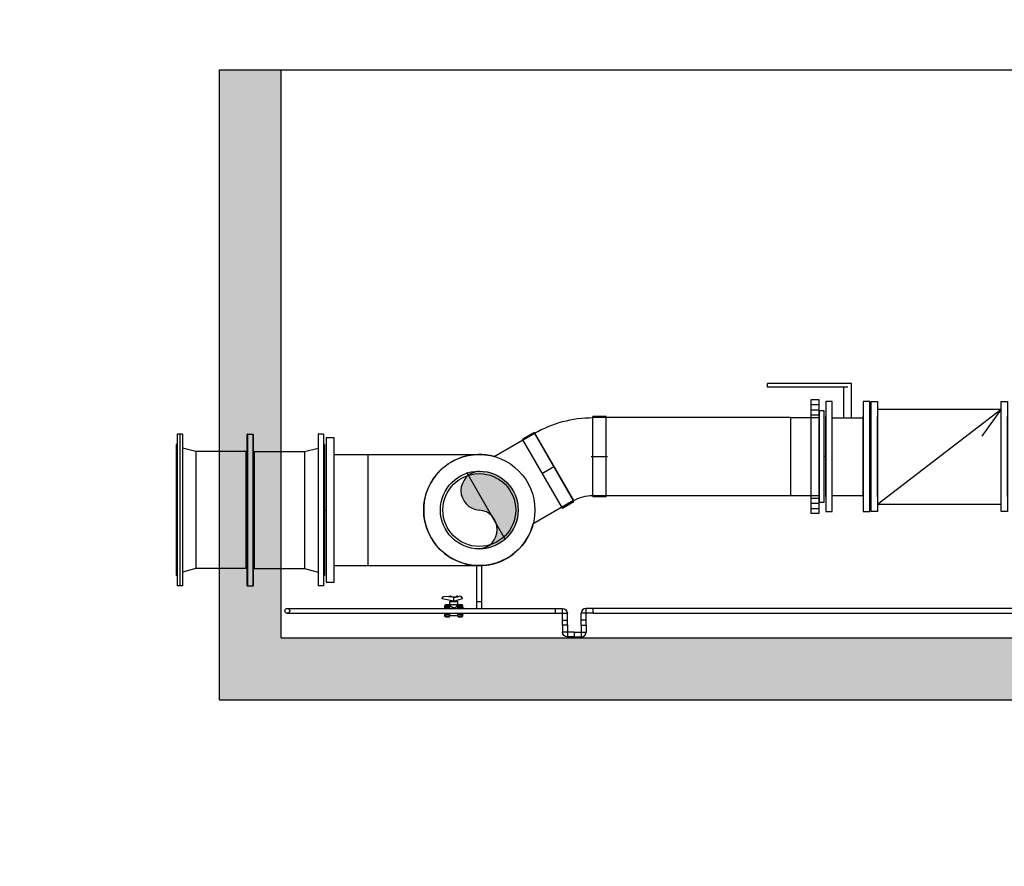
# Model space of a CAD drawing. Header units: metres. Extents: x -270273 to 328371, y -146885 to 591473.
# Tile 460 of 473: x 150401 to 154386, y 436248 to 439675. Entities that reach past the tile are written whole.
import ezdxf
from ezdxf import colors
from ezdxf.entities.mleader import LeaderData, LeaderLine
from ezdxf.math import Vec2, Vec3

# ---------------------------------------------------------------- set-up
doc = ezdxf.new("R2010")
doc.units = ezdxf.units.M
doc.layers.get('0').update_dxf_attribs({"color": 151})
for name, color, linetype in [('Iv-Hatch', 253, 'Continuous'), ('Iv-Lines 018', 1, 'Continuous'), ('Iv-status-nieuw', 170, 'Continuous'), ('Iv-Text 025', 3, 'Continuous'), ('Rahmen', 7, 'Continuous')]:
    doc.layers.add(name, color=color, linetype=linetype)
doc.styles.get("Standard").update_dxf_attribs({"font": 'iv-font.shx'})

# ---------------------------------------------------------------- blocks, each defined once
blk = doc.blocks.new('LF300')
for p, q in [((0, 222.5), (26, 222.5)), ((0, -222.5), (0, 222.5)), ((26, 222.5), (26, -222.5)), ((26, -162), (26, 162)), ((26, -222.5), (0, -222.5))]:
    blk.add_line(p, q)
blk = doc.blocks.new('Voorlaskraag DN300 SDR33')
for p, q in [((19015.4, -8757.2), (19015.4, -8641.2)), ((19330.4, -8757.2), (19330.4, -8641.2)), ((19015.4, -8757.2), (19330.4, -8757.2))]:
    blk.add_line(p, q)
blk.add_lwpolyline([(19357.9, -8621.2), (18987.9, -8621.2), (18987.9, -8641.2), (19357.9, -8641.2)], close=True)
blk = doc.blocks.new('_Dot')
at = {"color": 0, "linetype": 'ByBlock', "lineweight": -2}
blk.add_line((-0.5, 0), (-1, 0), dxfattribs=at)
at = {"color": 0, "linetype": 'ByBlock', "const_width": 0.5}
blk.add_lwpolyline([(-0.25, 0, 1), (0.25, 0, 1)], format="xyb", close=True, dxfattribs=at)
blk = doc.blocks.new('FFM DN450 L600')
for p, q in [((20907.9, -7916.7), (21522.9, -7916.7)), ((20907.9, -7916.7), (20907.9, -7938.2)), ((20950.4, -7912.7), (21480.4, -7912.7)), ((20950.4, -7912.7), (20950.4, -7916.7)), ((21480.4, -7912.7), (21480.4, -7916.7)), ((21522.9, -7916.7), (21522.9, -7938.2)), ((20907.9, -7938.2), (21522.9, -7938.2)), ((20979, -7992.7), (20964.4, -7938.2)), ((21451.8, -7992.7), (21466.4, -7938.2)), ((20979, -7992.7), (21451.8, -7992.7)), ((20979, -8196.5), (20979, -7992.7)), ((21451.8, -8196.5), (21451.8, -7992.7)), ((21522.9, -8201.5), (20907.9, -8201.5)), ((20907.9, -8224), (20907.9, -8201.5)), ((20908.9, -8200.5), (21521.9, -8200.5)), ((20979, -8196.5), (21451.8, -8196.5)), ((21522.9, -8224), (21522.9, -8201.5)), ((20907.9, -8224), (21522.9, -8224)), ((21521.9, -8225), (20908.9, -8225)), ((21451.8, -8229), (20979, -8229)), ((20979, -8229), (20979, -8432.7)), ((21451.8, -8229), (21451.8, -8432.7)), ((20979, -8432.7), (20964.4, -8487.2)), ((20979, -8432.7), (21451.8, -8432.7)), ((21451.8, -8432.7), (21466.4, -8487.2)), ((20907.9, -8487.2), (21522.9, -8487.2)), ((20907.9, -8487.2), (20907.9, -8508.7)), ((21522.9, -8487.2), (21522.9, -8508.7)), ((20907.9, -8508.7), (21522.9, -8508.7)), ((20950.4, -8508.7), (20950.4, -8512.7)), ((20950.4, -8512.7), (21480.4, -8512.7)), ((21480.4, -8508.7), (21480.4, -8512.7))]:
    blk.add_line(p, q)
for centre, radius, start, end in [((20908.9, -8201.5), 1, 90, 180), ((20975, -8196.5), 4, 270, 0), ((21455.8, -8196.5), 4, 180, 270), ((21521.9, -8201.5), 1, 0, 90), ((20908.9, -8224), 1, 180, 270), ((20975, -8229), 4, 0, 90), ((21455.8, -8229), 4, 90, 180), ((21521.9, -8224), 1, 270, 0)]:
    blk.add_arc(centre, radius, start, end)
blk = doc.blocks.new('Voorlaskraag DN450 SDR33')
for p, q in [((19091.8, -9721.6), (19091.8, -9584.6)), ((19541.8, -9584.6), (19091.8, -9584.6)), ((19541.8, -9721.6), (19541.8, -9584.6))]:
    blk.add_line(p, q)
blk.add_lwpolyline([(19609.3, -9754.6), (19609.3, -9721.6), (19024.3, -9721.6), (19024.3, -9754.6)], close=True)
blk = doc.blocks.new('Overschuifflens DN300')
at = {"layer": 'Iv-status-nieuw'}
for p, q in [((19256.3, -8566.2), (19256.3, -8532.2)), ((19278.3, -8566.2), (19278.3, -8532.2)), ((19298.3, -8566.2), (19298.3, -8532.2)), ((19636.3, -8566.2), (19636.3, -8532.2)), ((19656.3, -8566.2), (19656.3, -8532.2)), ((19678.3, -8566.2), (19678.3, -8532.2))]:
    blk.add_line(p, q, dxfattribs=at)
blk.add_lwpolyline([(19237.3, -8566.2), (19697.3, -8566.2), (19697.3, -8532.2), (19237.3, -8532.2)], close=True, dxfattribs=at)
blk = doc.blocks.new('PE Bocht 30 315')
for p, q in [((61562.4, -4775.5), (61609.1, -4748.5)), ((61562.4, -4775.5), (61723.9, -5055.3)), ((61609.1, -4748.5), (61770.6, -5028.3)), ((61431.6, -4796.1), (61485.6, -4796.1)), ((61431.6, -4796.1), (61431.6, -5119.1)), ((61485.6, -4796.1), (61485.6, -5119.1)), ((61637.5, -4918.6), (61693.9, -4886)), ((61488.3, -4957.6), (61428.9, -4957.6)), ((61770.6, -5028.3), (61723.9, -5055.3)), ((61485.6, -5119.1), (61431.6, -5119.1))]:
    blk.add_line(p, q)
for radius in [157.5, 472.5]:
    blk.add_arc((61485.6, -4642.6), radius, 270, 300)
blk = doc.blocks.new('Knie 90 PE100 d20')
for p, q in [((64142.9, -6144.9), (64170.8, -6144.9)), ((64142.9, -6164.9), (64142.9, -6144.9)), ((64142.9, -6164.9), (64170.8, -6164.9)), ((64170.8, -6164.9), (64170.8, -6144.9)), ((64170.9, -6165), (64190.9, -6165)), ((64170.9, -6192.9), (64170.9, -6165)), ((64190.9, -6192.9), (64190.9, -6165)), ((64170.9, -6192.9), (64190.9, -6192.9))]:
    blk.add_line(p, q)
for radius, start, end in [(20.1, 0, 90), (0.1, 359.9996, 90.0002)]:
    blk.add_arc((64170.8, -6165), radius, start, end)

msp = doc.modelspace()

# ---------------------------------------------------------------- hatches: boundary and pattern name
at = {"layer": 'Iv-Hatch'}
h = msp.add_hatch(color=256, dxfattribs=at)
h.dxf.hatch_style = 1
h.paths.add_polyline_path([(156609.3292, 437690.141), (156359.3292, 437690.141), (156359.3292, 437172.0801), (151459.3292, 437172.0801), (151459.3292, 437475.641), (151339.8292, 437475.641), (151339.8292, 437407.641), (151327.8292, 437407.641), (151327.8292, 437475.641), (151209.3292, 437475.641), (151209.3292, 436922.0801), (156609.3292, 436922.0801)])
h.paths.add_polyline_path([(156609.3292, 439472.0801), (156359.3292, 439472.0801), (156359.3292, 437690.141), (156609.3292, 437690.141)])
h.paths.add_polyline_path([(151459.3292, 439472.0801), (151209.3292, 439472.0801), (151209.3292, 437904.641), (151327.8292, 437904.641), (151327.8292, 437972.641), (151339.8292, 437972.641), (151339.8292, 437904.641), (151459.3292, 437904.641)])
h.paths.add_polyline_path([(151339.8292, 437972.641), (151327.8292, 437972.641), (151327.8292, 437690.141), (151339.8292, 437690.141)])
h.paths.add_polyline_path([(151459.3292, 437904.641), (151339.8292, 437904.641), (151339.8292, 437690.141), (151459.3292, 437690.141)])
h.paths.add_polyline_path([(151327.8292, 437904.641), (151209.3292, 437904.641), (151209.3292, 437690.141), (151327.8292, 437690.141)])
h.paths.add_polyline_path([(151327.8292, 437690.141), (151209.3292, 437690.141), (151209.3292, 437475.641), (151327.8292, 437475.641)], flags=17)
h.paths.add_polyline_path([(151339.8292, 437690.141), (151327.8292, 437690.141), (151327.8292, 437407.641), (151339.8292, 437407.641)], flags=17)
h.paths.add_polyline_path([(151459.3292, 437690.141), (151339.8292, 437690.141), (151339.8292, 437475.641), (151459.3292, 437475.641)], flags=17)
at = {"layer": 'Iv-status-nieuw', "true_color": 0x636466}
h = msp.add_hatch(color=251, dxfattribs=at)
h.dxf.hatch_style = 1
h.paths.add_polyline_path([(152261.3292, 437847.1188, 0.943909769), (152261.3292, 437690.0801)])
h.paths.add_polyline_path([(152261.3292, 437847.1188), (152261.3292, 437690.0801), (152418.3678, 437690.0801, 0.414213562)])
h.paths.add_polyline_path([(152418.3678, 437690.0801), (152261.3292, 437690.0801, -0.92743697), (152261.3292, 437533.0415, 0.414213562)])

# ---------------------------------------------------------------- linework, layer by layer
at = {"layer": 'Iv-Lines 018'}
for p, q in [((151209.3292, 436922.0801), (151209.3292, 439472.0801)), ((151209.3292, 439472.0801), (156609.3292, 439472.0801)), ((151459.3292, 437172.0801), (151459.3292, 439472.0801)), ((151459.3292, 437172.0801), (156359.3292, 437172.0801)), ((151209.3292, 436922.0801), (156609.3292, 436922.0801))]:
    msp.add_line(p, q, dxfattribs=at)
at = {"layer": 'Iv-status-nieuw'}
for p, q in [((153767.3292, 438202.4185), (153427.7806, 438202.4185)), ((153427.7806, 438187.4185), (153427.7806, 438202.4185)), ((153752.3292, 438187.4185), (153427.7806, 438187.4185)), ((153752.3292, 438187.4185), (153427.7806, 438187.4185)), ((153737.3292, 438063.9763), (153737.3292, 438187.4185)), ((153767.3292, 438063.9763), (153767.3292, 438202.4185)), ((153873.3292, 437714.1188), (154373.3292, 438099.1188)), ((153873.3292, 438099.1188), (154373.3292, 438099.1188)), ((154373.3292, 438099.1188), (154294.7168, 437988.7981)), ((153521.3292, 438064.2953), (152721.0949, 438064.2953)), ((152721.0949, 437749.2953), (152721.0949, 438064.2953)), ((153689.3292, 438063.9763), (153815.3292, 438063.9763)), ((151811.3292, 437915.0801), (152261.3292, 437915.0801)), ((153663.3292, 437906.7953), (153657.3292, 437906.7953)), ((153847.3292, 437906.9377), (153841.3292, 437906.9377)), ((152367.792, 437569.6811), (152210.292, 437842.4791)), ((152721.0949, 437749.2953), (153521.3292, 437749.2953)), ((153689.3292, 437748.9763), (153815.3292, 437748.9763)), ((153873.3292, 437714.1188), (154373.3292, 437714.1188)), ((151634.3292, 437690.0801), (151641.3292, 437690.0801)), ((152271.3292, 437688.6768), (152271.3292, 437690.0801)), ((151811.3292, 437465.0801), (152261.3292, 437465.0801)), ((152251.3292, 437292.0801), (152251.3292, 437465.0801)), ((152271.3292, 437292.0801), (152271.3292, 437465.3025)), ((152111.1292, 437332.9094), (152116.1008, 437340.2801)), ((152116.1008, 437340.2801), (152136.7637, 437341.5801)), ((152136.7637, 437340.2801), (152136.7637, 437341.5801)), ((152136.7637, 437340.2801), (152143.0168, 437340.2801)), ((152143.0168, 437339.2801), (152143.0168, 437340.2801)), ((152158.3292, 437336.5801), (152143.0168, 437339.2801)), ((152158.3292, 437337.5507), (152143.0321, 437340.248)), ((152143.0321, 437339.2774), (152143.0321, 437340.248)), ((152143.3292, 437342.7801), (152145.6292, 437342.7801)), ((152143.3292, 437340.1956), (152143.3292, 437342.7801)), ((152145.6292, 437339.7901), (152145.6292, 437342.7801)), ((152150.6806, 437338.8994), (152165.9778, 437338.8994)), ((152158.3292, 437337.5507), (152173.6264, 437340.248)), ((152158.3292, 437336.5801), (152173.6417, 437339.2801)), ((152171.0292, 437342.7801), (152173.3292, 437342.7801)), ((152171.0292, 437339.7901), (152171.0292, 437342.7801)), ((152173.3292, 437340.1956), (152173.3292, 437342.7801)), ((152173.6264, 437339.2774), (152173.6264, 437340.248)), ((152173.6417, 437340.2801), (152179.7371, 437340.2801)), ((152173.6417, 437339.2801), (152173.6417, 437340.2801)), ((152188.5406, 437340.2801), (152179.7371, 437341.5801)), ((152179.7371, 437340.2801), (152179.7371, 437341.5801)), ((152193.1292, 437333.2143), (152188.5406, 437340.2801)), ((152111.1292, 437331.0407), (152111.1292, 437332.9094)), ((152158.3292, 437321.1801), (152111.1292, 437331.0407)), ((152122.3292, 437302.0801), (152125.216, 437307.0801)), ((152122.3292, 437292.0801), (152122.3292, 437302.0801)), ((152124.783, 437305.1433), (152124.7896, 437305.3746)), ((152124.7896, 437304.9119), (152124.783, 437305.1433)), ((152124.7896, 437305.3746), (152124.8097, 437305.6062)), ((152124.8097, 437304.6803), (152124.7896, 437304.9119)), ((152124.8097, 437305.6062), (152124.8431, 437305.8385)), ((152124.8431, 437304.448), (152124.8097, 437304.6803)), ((152124.8431, 437305.8385), (152124.9042, 437305.9578)), ((152124.8431, 437305.8385), (152138.3578, 437305.8385)), ((152124.8431, 437304.448), (152124.9042, 437304.5161)), ((152124.9042, 437305.9578), (152124.9657, 437306.0776)), ((152124.9042, 437304.5161), (152124.9657, 437304.5846)), ((152124.9042, 437298.279), (152124.9657, 437298.4044)), ((152124.9657, 437306.0776), (152125.0277, 437306.1979)), ((152124.9657, 437304.5846), (152125.0277, 437304.6534)), ((152124.9657, 437298.4044), (152125.0277, 437298.5303)), ((152125.0277, 437306.1979), (152125.09, 437306.3189)), ((152125.0277, 437304.6534), (152125.09, 437304.7225)), ((152125.0277, 437298.5303), (152125.09, 437298.6569)), ((152125.09, 437306.3189), (152125.1528, 437306.4404)), ((152125.09, 437304.7225), (152125.1528, 437304.7919)), ((152125.09, 437298.6569), (152125.1528, 437298.784)), ((152125.1528, 437306.4404), (152125.216, 437306.5624)), ((152125.1528, 437304.7919), (152125.216, 437304.8617)), ((152125.1528, 437298.784), (152125.216, 437298.9118)), ((152125.216, 437307.0801), (152141.0292, 437307.0801)), ((152125.216, 437306.5624), (152125.216, 437307.0801)), ((152125.216, 437306.5624), (152138.3578, 437306.5624)), ((152125.216, 437304.8617), (152138.3578, 437304.8617)), ((152125.216, 437298.9118), (152125.216, 437304.8617)), ((152125.216, 437298.9118), (152138.3578, 437298.9118)), ((152138.3578, 437304.8617), (152138.3578, 437306.5624)), ((152138.3578, 437294.4592), (152138.3578, 437298.9118)), ((152141.0292, 437292.0801), (152141.0292, 437307.0801)), ((152141.0292, 437303.0801), (152141.8292, 437303.0801)), ((152141.6292, 437320.3801), (152175.0292, 437320.3801)), ((152141.6292, 437308.1801), (152141.6292, 437320.3801)), ((152141.6292, 437308.1801), (152175.0292, 437308.1801)), ((152141.8292, 437292.0801), (152141.8292, 437303.0801)), ((152141.8292, 437301.6801), (152144.1831, 437301.6801)), ((152144.1831, 437301.6801), (152145.3292, 437308.1801)), ((152144.1957, 437301.6697), (152144.1831, 437301.6801)), ((152144.2335, 437301.6384), (152144.1957, 437301.6697)), ((152144.2969, 437301.5861), (152144.2335, 437301.6384)), ((152144.386, 437301.5126), (152144.2969, 437301.5861)), ((152144.5012, 437301.4179), (152144.386, 437301.5126)), ((152144.6422, 437301.3023), (152144.5012, 437301.4179)), ((152144.8082, 437301.1666), (152144.6422, 437301.3023)), ((152144.9985, 437301.0117), (152144.8082, 437301.1666)), ((152145.2125, 437300.8384), (152144.9985, 437301.0117)), ((152145.4493, 437300.6477), (152145.2125, 437300.8384)), ((152145.3292, 437320.3801), (152145.3292, 437323.896)), ((152145.7078, 437300.4408), (152145.4493, 437300.6477)), ((152145.9867, 437300.2194), (152145.7078, 437300.4408)), ((152146.2844, 437299.9848), (152145.9867, 437300.2194)), ((152146.5996, 437299.7388), (152146.2844, 437299.9848)), ((152146.9307, 437299.4831), (152146.5996, 437299.7388)), ((152147.2758, 437299.2196), (152146.9307, 437299.4831)), ((152147.6329, 437298.9505), (152147.2758, 437299.2196)), ((152148.0001, 437298.6777), (152147.6329, 437298.9505)), ((152148.3782, 437298.4012), (152148.0001, 437298.6777)), ((152148.7745, 437298.1164), (152148.3782, 437298.4012)), ((152158.3292, 437321.1801), (152158.3292, 437337.5507)), ((152158.3292, 437321.1801), (152193.1292, 437331.4223)), ((152167.8839, 437298.1164), (152168.2803, 437298.4012)), ((152168.2803, 437298.4012), (152168.6584, 437298.6777)), ((152168.6584, 437298.6777), (152169.0255, 437298.9505)), ((152169.0255, 437298.9505), (152169.3826, 437299.2196)), ((152169.3826, 437299.2196), (152169.7277, 437299.4831)), ((152169.7277, 437299.4831), (152170.0588, 437299.7388)), ((152170.0588, 437299.7388), (152170.3741, 437299.9848)), ((152170.3741, 437299.9848), (152170.6718, 437300.2194)), ((152170.6718, 437300.2194), (152170.9506, 437300.4408)), ((152170.9506, 437300.4408), (152171.2091, 437300.6477)), ((152171.2091, 437300.6477), (152171.4459, 437300.8384)), ((152171.3292, 437320.3801), (152171.3292, 437325.0062)), ((152172.4753, 437301.6801), (152171.3292, 437308.1801)), ((152171.4459, 437300.8384), (152171.6599, 437301.0117)), ((152171.6599, 437301.0117), (152171.8503, 437301.1666)), ((152171.8503, 437301.1666), (152172.0163, 437301.3023)), ((152172.0163, 437301.3023), (152172.1572, 437301.4179)), ((152172.1572, 437301.4179), (152172.2724, 437301.5126)), ((152172.2724, 437301.5126), (152172.3615, 437301.5861)), ((152172.3615, 437301.5861), (152172.4249, 437301.6384)), ((152172.4249, 437301.6384), (152172.4628, 437301.6697)), ((152172.4628, 437301.6697), (152172.4753, 437301.6801)), ((152172.4753, 437301.6801), (152174.8292, 437301.6801)), ((152174.8292, 437303.0801), (152175.6292, 437303.0801)), ((152174.8292, 437292.0801), (152174.8292, 437303.0801)), ((152175.0292, 437308.1801), (152175.0292, 437320.3801)), ((152175.6292, 437307.0801), (152191.4425, 437307.0801)), ((152175.6292, 437292.0801), (152175.6292, 437307.0801)), ((152178.3006, 437306.5624), (152191.4425, 437306.5624)), ((152178.3006, 437304.8617), (152178.3006, 437306.5624)), ((152178.3006, 437305.8385), (152191.8153, 437305.8385)), ((152178.3006, 437304.8617), (152191.4425, 437304.8617)), ((152178.3006, 437298.9118), (152191.4425, 437298.9118)), ((152178.3006, 437294.4592), (152178.3006, 437298.9118)), ((152194.3292, 437302.0801), (152191.4425, 437307.0801)), ((152191.4425, 437306.5624), (152191.4425, 437307.0801)), ((152191.5057, 437306.4404), (152191.4425, 437306.5624)), ((152191.5057, 437304.7919), (152191.4425, 437304.8617)), ((152191.4425, 437298.9118), (152191.4425, 437304.8617)), ((152191.5057, 437298.784), (152191.4425, 437298.9118)), ((152191.5684, 437306.3189), (152191.5057, 437306.4404)), ((152191.5684, 437304.7225), (152191.5057, 437304.7919)), ((152191.5684, 437298.6569), (152191.5057, 437298.784)), ((152191.6308, 437306.1979), (152191.5684, 437306.3189)), ((152191.6308, 437304.6534), (152191.5684, 437304.7225)), ((152191.6308, 437298.5303), (152191.5684, 437298.6569)), ((152191.6927, 437306.0776), (152191.6308, 437306.1979)), ((152191.6927, 437304.5846), (152191.6308, 437304.6534)), ((152191.6927, 437298.4044), (152191.6308, 437298.5303)), ((152191.7542, 437305.9578), (152191.6927, 437306.0776)), ((152191.7542, 437304.5161), (152191.6927, 437304.5846)), ((152191.7542, 437298.279), (152191.6927, 437298.4044)), ((152191.8153, 437305.8385), (152191.7542, 437305.9578)), ((152191.8153, 437304.448), (152191.7542, 437304.5161)), ((152191.8488, 437305.6062), (152191.8153, 437305.8385)), ((152191.8153, 437304.448), (152191.8488, 437304.6803)), ((152191.8688, 437305.3746), (152191.8488, 437305.6062)), ((152191.8488, 437304.6803), (152191.8688, 437304.9119)), ((152191.8755, 437305.1433), (152191.8688, 437305.3746)), ((152191.8688, 437304.9119), (152191.8755, 437305.1433)), ((152193.1292, 437331.4223), (152193.1292, 437333.2143)), ((152194.3292, 437292.0801), (152194.3292, 437302.0801)), ((152251.3292, 437320.0801), (152271.3292, 437320.0801)), ((151484.3292, 437292.0801), (152569.7975, 437292.0801)), ((151484.3292, 437272.0801), (152569.7975, 437272.0801)), ((152118.3292, 437292.0801), (152122.3292, 437293.8301)), ((152122.3292, 437270.3301), (152118.3292, 437272.0801)), ((152122.3292, 437262.0801), (152122.3292, 437272.0801)), ((152125.216, 437257.0801), (152122.3292, 437262.0801)), ((152124.783, 437296.3339), (152124.7896, 437296.9395)), ((152124.7896, 437295.7283), (152124.783, 437296.3339)), ((152124.783, 437267.8263), (152124.7896, 437268.4319)), ((152124.7896, 437267.2207), (152124.783, 437267.8263)), ((152124.783, 437259.017), (152124.7896, 437259.2483)), ((152124.7896, 437258.7857), (152124.783, 437259.017)), ((152124.7896, 437296.9395), (152124.8097, 437297.546)), ((152124.8097, 437295.1218), (152124.7896, 437295.7283)), ((152124.7896, 437268.4319), (152124.8097, 437269.0384)), ((152124.8097, 437266.6143), (152124.7896, 437267.2207)), ((152124.7896, 437259.2483), (152124.8097, 437259.48)), ((152124.8097, 437258.554), (152124.7896, 437258.7857)), ((152124.8097, 437297.546), (152124.8431, 437298.1542)), ((152124.8431, 437294.5136), (152124.8097, 437295.1218)), ((152124.8097, 437269.0384), (152124.8431, 437269.6466)), ((152124.8431, 437266.006), (152124.8097, 437266.6143)), ((152124.8097, 437259.48), (152124.8431, 437259.7123)), ((152124.8431, 437258.3217), (152124.8097, 437258.554)), ((152124.8431, 437298.1542), (152124.9042, 437298.279)), ((152124.8431, 437298.1542), (152138.3578, 437298.1542)), ((152124.9042, 437294.5047), (152124.8431, 437294.5136)), ((152124.8431, 437294.5136), (152138.3578, 437294.5136)), ((152124.8431, 437269.6466), (152124.9042, 437269.6556)), ((152124.8431, 437269.6466), (152138.3578, 437269.6466)), ((152124.9042, 437265.8813), (152124.8431, 437266.006)), ((152124.8431, 437266.006), (152138.3578, 437266.006)), ((152124.9042, 437259.6441), (152124.8431, 437259.7123)), ((152124.9657, 437294.4957), (152124.9042, 437294.5047)), ((152124.9042, 437269.6556), (152124.9657, 437269.6646)), ((152124.9657, 437265.7559), (152124.9042, 437265.8813)), ((152124.9657, 437259.5757), (152124.9042, 437259.6441)), ((152125.0277, 437294.4866), (152124.9657, 437294.4957)), ((152124.9657, 437269.6646), (152125.0277, 437269.6737)), ((152125.0277, 437265.6299), (152124.9657, 437265.7559)), ((152125.0277, 437259.5069), (152124.9657, 437259.5757)), ((152125.09, 437294.4775), (152125.0277, 437294.4866)), ((152125.0277, 437269.6737), (152125.09, 437269.6828)), ((152125.09, 437265.5034), (152125.0277, 437265.6299)), ((152125.09, 437259.4378), (152125.0277, 437259.5069)), ((152125.1528, 437294.4684), (152125.09, 437294.4775)), ((152125.09, 437269.6828), (152125.1528, 437269.6919)), ((152125.1528, 437265.3762), (152125.09, 437265.5034)), ((152125.1528, 437259.3683), (152125.09, 437259.4378)), ((152125.216, 437294.4592), (152125.1528, 437294.4684)), ((152125.1528, 437269.6919), (152125.216, 437269.7011)), ((152125.216, 437265.2485), (152125.1528, 437265.3762)), ((152125.216, 437259.2986), (152125.1528, 437259.3683)), ((152125.216, 437294.4592), (152138.3578, 437294.4592)), ((152125.216, 437292.0801), (152125.216, 437294.4592)), ((152125.216, 437269.7011), (152125.216, 437272.0801)), ((152125.216, 437269.7011), (152138.3578, 437269.7011)), ((152125.216, 437265.2485), (152138.3578, 437265.2485)), ((152125.216, 437259.2986), (152125.216, 437265.2485)), ((152125.216, 437259.2986), (152138.3578, 437259.2986)), ((152138.3578, 437265.2485), (152138.3578, 437269.7011)), ((152138.3578, 437257.5978), (152138.3578, 437259.2986)), ((152141.0292, 437257.0801), (152141.0292, 437272.0801)), ((152141.0292, 437261.0801), (152141.8292, 437261.0801)), ((152141.8292, 437261.0801), (152141.8292, 437272.0801)), ((152141.8292, 437262.4801), (152146.3792, 437262.4801)), ((152146.3792, 437262.4801), (152174.8292, 437262.4801)), ((152149.1888, 437297.8248), (152148.7745, 437298.1164)), ((152149.6204, 437297.5281), (152149.1888, 437297.8248)), ((152150.0683, 437297.2282), (152149.6204, 437297.5281)), ((152150.5319, 437296.927), (152150.0683, 437297.2282)), ((152151.0104, 437296.6267), (152150.5319, 437296.927)), ((152151.503, 437296.33), (152151.0104, 437296.6267)), ((152152.009, 437296.0393), (152151.503, 437296.33)), ((152152.5278, 437295.7573), (152152.009, 437296.0393)), ((152153.0586, 437295.4866), (152152.5278, 437295.7573)), ((152153.601, 437295.2304), (152153.0586, 437295.4866)), ((152154.1548, 437294.9918), (152153.601, 437295.2304)), ((152154.7196, 437294.7742), (152154.1548, 437294.9918)), ((152155.2953, 437294.5809), (152154.7196, 437294.7742)), ((152155.8815, 437294.4153), (152155.2953, 437294.5809)), ((152156.4782, 437294.2809), (152155.8815, 437294.4153)), ((152157.0852, 437294.1813), (152156.4782, 437294.2809)), ((152157.7023, 437294.1195), (152157.0852, 437294.1813)), ((152158.3292, 437294.0983), (152157.7023, 437294.1195)), ((152158.3292, 437294.0983), (152158.9561, 437294.1195)), ((152158.9561, 437294.1195), (152159.5733, 437294.1813)), ((152159.5733, 437294.1813), (152160.1803, 437294.2809)), ((152160.1803, 437294.2809), (152160.777, 437294.4153)), ((152160.777, 437294.4153), (152161.3632, 437294.5809)), ((152161.3632, 437294.5809), (152161.9388, 437294.7742)), ((152161.9388, 437294.7742), (152162.5036, 437294.9918)), ((152162.5036, 437294.9918), (152163.0574, 437295.2304)), ((152163.0574, 437295.2304), (152163.5998, 437295.4866)), ((152163.5998, 437295.4866), (152164.1307, 437295.7573)), ((152164.1307, 437295.7573), (152164.6494, 437296.0393)), ((152164.6494, 437296.0393), (152165.1555, 437296.33)), ((152165.1555, 437296.33), (152165.6481, 437296.6267)), ((152165.6481, 437296.6267), (152166.1265, 437296.927)), ((152166.1265, 437296.927), (152166.5901, 437297.2282)), ((152166.5901, 437297.2282), (152167.0381, 437297.5281)), ((152167.0381, 437297.5281), (152167.4696, 437297.8248)), ((152167.4696, 437297.8248), (152167.8839, 437298.1164)), ((152174.8292, 437261.0801), (152174.8292, 437272.0801)), ((152174.8292, 437261.0801), (152175.6292, 437261.0801)), ((152175.6292, 437257.0801), (152175.6292, 437272.0801)), ((152178.3006, 437298.1542), (152191.8153, 437298.1542)), ((152178.3006, 437294.5136), (152191.8153, 437294.5136)), ((152178.3006, 437294.4592), (152191.4425, 437294.4592)), ((152178.3006, 437269.7011), (152191.4425, 437269.7011)), ((152178.3006, 437265.2485), (152178.3006, 437269.7011)), ((152178.3006, 437269.6466), (152191.8153, 437269.6466)), ((152178.3006, 437266.006), (152191.8153, 437266.006)), ((152178.3006, 437265.2485), (152191.4425, 437265.2485)), ((152178.3006, 437259.2986), (152191.4425, 437259.2986)), ((152178.3006, 437257.5978), (152178.3006, 437259.2986)), ((152191.4425, 437294.4592), (152191.5057, 437294.4684)), ((152191.4425, 437292.0801), (152191.4425, 437294.4592)), ((152191.4425, 437269.7011), (152191.4425, 437272.0801)), ((152191.5057, 437269.6919), (152191.4425, 437269.7011)), ((152191.4425, 437265.2485), (152191.5057, 437265.3762)), ((152191.4425, 437259.2986), (152191.4425, 437265.2485)), ((152191.4425, 437257.0801), (152194.3292, 437262.0801)), ((152191.4425, 437259.2986), (152191.5057, 437259.3683)), ((152191.5057, 437294.4684), (152191.5684, 437294.4775)), ((152191.5684, 437269.6828), (152191.5057, 437269.6919)), ((152191.5057, 437265.3762), (152191.5684, 437265.5034)), ((152191.5057, 437259.3683), (152191.5684, 437259.4378)), ((152191.5684, 437294.4775), (152191.6308, 437294.4866)), ((152191.6308, 437269.6737), (152191.5684, 437269.6828)), ((152191.5684, 437265.5034), (152191.6308, 437265.6299)), ((152191.5684, 437259.4378), (152191.6308, 437259.5069)), ((152191.6308, 437294.4866), (152191.6927, 437294.4957)), ((152191.6927, 437269.6646), (152191.6308, 437269.6737)), ((152191.6308, 437265.6299), (152191.6927, 437265.7559)), ((152191.6308, 437259.5069), (152191.6927, 437259.5757)), ((152191.6927, 437294.4957), (152191.7542, 437294.5047)), ((152191.7542, 437269.6556), (152191.6927, 437269.6646)), ((152191.6927, 437265.7559), (152191.7542, 437265.8813)), ((152191.6927, 437259.5757), (152191.7542, 437259.6441)), ((152191.8153, 437298.1542), (152191.7542, 437298.279)), ((152191.7542, 437294.5047), (152191.8153, 437294.5136)), ((152191.8153, 437269.6466), (152191.7542, 437269.6556)), ((152191.7542, 437265.8813), (152191.8153, 437266.006)), ((152191.7542, 437259.6441), (152191.8153, 437259.7123)), ((152191.8488, 437297.546), (152191.8153, 437298.1542)), ((152191.8153, 437294.5136), (152191.8488, 437295.1218)), ((152191.8488, 437269.0384), (152191.8153, 437269.6466)), ((152191.8153, 437266.006), (152191.8488, 437266.6143)), ((152191.8488, 437259.48), (152191.8153, 437259.7123)), ((152191.8153, 437258.3217), (152191.8488, 437258.554)), ((152191.8688, 437296.9395), (152191.8488, 437297.546)), ((152191.8488, 437295.1218), (152191.8688, 437295.7283)), ((152191.8688, 437268.4319), (152191.8488, 437269.0384)), ((152191.8488, 437266.6143), (152191.8688, 437267.2207)), ((152191.8688, 437259.2483), (152191.8488, 437259.48)), ((152191.8488, 437258.554), (152191.8688, 437258.7857)), ((152191.8755, 437296.3339), (152191.8688, 437296.9395)), ((152191.8688, 437295.7283), (152191.8755, 437296.3339)), ((152191.8755, 437267.8263), (152191.8688, 437268.4319)), ((152191.8688, 437267.2207), (152191.8755, 437267.8263)), ((152191.8755, 437259.017), (152191.8688, 437259.2483)), ((152191.8688, 437258.7857), (152191.8755, 437259.017)), ((152198.3292, 437292.0801), (152194.3292, 437293.8301)), ((152194.3292, 437270.3301), (152198.3292, 437272.0801)), ((152194.3292, 437262.0801), (152194.3292, 437272.0801)), ((154843.3292, 437292.0801), (152721.7975, 437292.0801)), ((152721.7975, 437272.0801), (154843.3292, 437272.0801)), ((152124.9042, 437258.2025), (152124.8431, 437258.3217)), ((152124.8431, 437258.3217), (152138.3578, 437258.3217)), ((152124.9657, 437258.0827), (152124.9042, 437258.2025)), ((152125.0277, 437257.9623), (152124.9657, 437258.0827)), ((152125.09, 437257.8414), (152125.0277, 437257.9623)), ((152125.1528, 437257.7199), (152125.09, 437257.8414)), ((152125.216, 437257.5978), (152125.1528, 437257.7199)), ((152125.216, 437257.5978), (152138.3578, 437257.5978)), ((152125.216, 437257.0801), (152125.216, 437257.5978)), ((152125.216, 437257.0801), (152141.0292, 437257.0801)), ((152175.6292, 437257.0801), (152191.4425, 437257.0801)), ((152178.3006, 437258.3217), (152191.8153, 437258.3217)), ((152178.3006, 437257.5978), (152191.4425, 437257.5978)), ((152191.4425, 437257.5978), (152191.5057, 437257.7199)), ((152191.4425, 437257.0801), (152191.4425, 437257.5978)), ((152191.5057, 437257.7199), (152191.5684, 437257.8414)), ((152191.5684, 437257.8414), (152191.6308, 437257.9623)), ((152191.6308, 437257.9623), (152191.6927, 437258.0827)), ((152191.6927, 437258.0827), (152191.7542, 437258.2025)), ((152191.7542, 437258.2025), (152191.8153, 437258.3217)), ((152597.7975, 437224.0801), (152597.7975, 437244.0801)), ((152617.7975, 437224.0801), (152617.7975, 437244.0801)), ((152673.7975, 437224.0801), (152673.7975, 437244.0801)), ((152693.7975, 437224.0801), (152693.7975, 437244.0801))]:
    msp.add_line(p, q, dxfattribs=at)
msp.add_lwpolyline([(152321.734, 437906.8202), (152484.8449, 438000.9923), (152642.3449, 437728.1943), (152479.234, 437634.0222)], dxfattribs=at)
for centre, radius in [((152261.3292, 437690.0801), 225), ((152261.3292, 437690.0801), 157.5), ((152261.3292, 437690.0801), 147.5), ((151484.3292, 437282.0801), 10)]:
    msp.add_circle(centre, radius, dxfattribs=at)
for centre, radius, start, end in [((152261.3292, 437690.0801), 225, 74.427004, 345.572996), ((152265.8642, 437768.5994), 78.6502, 93.3055465, 266.6944535), ((152255.4087, 437611.5608), 78.7422, 274.3120402, 85.6879598)]:
    msp.add_arc(centre, radius, start, end, dxfattribs=at)
msp.add_solid([(154294.7168, 437988.7981), (154246.5812, 438051.3118), (154373.3292, 438099.1188), (154294.7168, 437988.7981)], dxfattribs=at)
at = {"layer": 'Iv-Text 025'}
msp.add_line((151049.0792, 437997.5801), (151049.0792, 437382.5801), dxfattribs=at)

# ---------------------------------------------------------------- block references
at = {"layer": 'Iv-status-nieuw', "xscale": -1}
for name, p, rotation in [('PE Bocht 30 315', (101794.2944, 402828.3852), 209.999999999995), ('Knie 90 PE100 d20', (158762.6864, 373101.1338), 270), ('Knie 90 PE100 d20', (146452.9085, 501367.0265), 90)]:
    msp.add_blockref(name, p, dxfattribs=dict(at, rotation=rotation))
at = {"layer": 'Iv-status-nieuw'}
for name, p, rotation in [('Overschuifflens DN300', (162169.5141, 457374.0987), 270), ('Voorlaskraag DN300 SDR33', (162278.5669, 457079.7413), 270), ('FFM DN450 L600', (159547.0594, 458905.5179), 270), ('Voorlaskraag DN450 SDR33', (161395.9614, 457006.8438), 270), ('Knie 90 PE100 d20', (146528.9085, 373101.1338), 90.00000000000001), ('Knie 90 PE100 d20', (158838.6864, 501367.0265), 270)]:
    msp.add_blockref(name, p, dxfattribs=dict(at, rotation=rotation))
at = {"layer": 'Iv-status-nieuw', "xscale": -1}
for p in [(153689.3292, 437906.7953), (153841.3292, 437906.9377)]:
    msp.add_blockref('LF300', p, dxfattribs=at)
at = {"layer": 'Iv-status-nieuw'}
for p in [(153847.3292, 437906.9377), (154373.3292, 437907.0801)]:
    msp.add_blockref('LF300', p, dxfattribs=at)

# ---------------------------------------------------------------- leaders
at = {"layer": 'Rahmen', "color": 7, "linetype": 'Continuous'}
ml = msp.add_multileader_mtext('Standard', dxfattribs=at)
ml.set_content('\\pxsm0.9;{\\fSolid Edge ISO|b1|i0|c0|p34;VENTILATOR 1 (V42600)}', color=7)
ml.set_leader_properties()
ml.set_arrow_properties(name='DOT')
ml.build(insert=Vec2(0, 0))
ml.multileader.update_dxf_attribs({"leader_type": 0, "dogleg_length": 0, "arrow_head_size": 50})
ctx = ml.context
ctx.base_point, ctx.char_height, ctx.arrow_head_size, ctx.landing_gap_size, ctx.plane_origin = Vec3(153967.9422, 442413.0757), 50, 50, 17.5, Vec3(149169.2122, 441836.9358)
ctx.text_align_type = 1
notes = []
notes.append((ctx, [(0, (0, 0, 0), (0, 0), (1, 0), 1, [])]))
ctx.mtext.insert, ctx.mtext.width, ctx.mtext.alignment = Vec3(154440.2041, 442446.409), 995.555187, 2
ml = msp.add_multileader_mtext('Standard', dxfattribs=at)
ml.set_content('\\pxsm0.9;{\\fSolid Edge ISO|b1|i0|c0|p34;1,5 kW}', color=7)
ml.set_leader_properties()
ml.set_arrow_properties(name='DOT')
ml.build(insert=Vec2(0, 0))
ml.multileader.update_dxf_attribs({"leader_type": 0, "dogleg_length": 0, "arrow_head_size": 50})
ctx = ml.context
ctx.base_point, ctx.char_height, ctx.arrow_head_size, ctx.landing_gap_size, ctx.plane_origin = Vec3(153975.3692, 442274.1316), 50, 50, 17.5, Vec3(150323.6256, 441694.4203)
ctx.text_align_type = 1
notes.append((ctx, [(0, (0, 0, 0), (0, 0), (1, 0), 1, [])]))
ctx.mtext.insert, ctx.mtext.alignment = Vec3(154114.2977, 442303.8935), 2
ml = msp.add_multileader_mtext('Standard', dxfattribs=at)
ml.set_content('{\\pxsm0.9;\\fSolid Edge ISO|b1||i0||c0|p34;\\W1.;HF R 315 -17D\\P}', color=7)
ml.set_leader_properties()
ml.set_arrow_properties(name='DOT')
ml.build(insert=Vec2(0, 0))
ml.multileader.update_dxf_attribs({"leader_type": 0, "dogleg_length": 0, "arrow_head_size": 50})
ctx = ml.context
ctx.base_point, ctx.char_height, ctx.arrow_head_size, ctx.landing_gap_size, ctx.plane_origin = Vec3(154114.798, 442184.2952), 50, 50, 17.5, Vec3(150630.1191, 441600.1473)
ctx.text_align_type = 1
notes.append((ctx, [(0, (0, 0, 0), (0, 0), (1, 0), 1, [])]))
ctx.mtext.insert, ctx.mtext.alignment = Vec3(154299.3626, 442209.6205), 2
ml = msp.add_multileader_mtext('Standard', dxfattribs=at)
ml.set_content('\\pxsm0.9;{\\fSolid Edge ISO|b0|i0|c0|p34;DS1, GR135°, Mbgr.90}', color=7)
ml.set_leader_properties()
ml.set_arrow_properties(name='DOT')
ml.build(insert=Vec2(0, 0))
ml.multileader.update_dxf_attribs({"leader_type": 0, "dogleg_length": 0, "arrow_head_size": 50})
ctx = ml.context
ctx.base_point, ctx.char_height, ctx.arrow_head_size, ctx.landing_gap_size, ctx.plane_origin = Vec3(153983.9754, 442101.6998), 50, 50, 17.5, Vec3(150326.6866, 441596.0885)
ctx.text_align_type = 1
notes.append((ctx, [(0, (0, 0, 0), (0, 0), (1, 0), 1, [])]))
ctx.mtext.insert, ctx.mtext.alignment = Vec3(154406.2373, 442135.0331), 2
ml = msp.add_multileader_mtext('Standard', dxfattribs=at)
ml.set_content('\\pxsm0.9;{\\fSolid Edge ISO|b1|i0|c0|p34;A42601}', color=7)
ml.set_leader_properties()
ml.set_arrow_properties(name='DOT')
ml.build(insert=Vec2(0, 0))
ml.multileader.update_dxf_attribs({"leader_type": 0, "dogleg_length": 0, "arrow_head_size": 50})
ctx = ml.context
ctx.base_point, ctx.char_height, ctx.arrow_head_size, ctx.landing_gap_size, ctx.plane_origin = Vec3(152894.0984, 441919.0198), 50, 50, 17.5, Vec3(148855.4501, 441334.5466)
ctx.text_align_type = 1
notes.append((ctx, [(0, (0, 0, 0), (0, 0), (1, 0), 1, [])]))
ctx.mtext.insert, ctx.mtext.alignment = Vec3(153038.9794, 441944.0198), 2
ml = msp.add_multileader_mtext('Standard', dxfattribs=at)
ml.set_content('\\pxsm0.9;{\\fSolid Edge ISO|b1|i0|c0|p34;A42603}', color=7)
ml.set_leader_properties()
ml.set_arrow_properties(name='DOT')
ml.build(insert=Vec2(0, 0))
ml.multileader.update_dxf_attribs({"leader_type": 0, "dogleg_length": 0, "arrow_head_size": 50})
ctx = ml.context
ctx.base_point, ctx.char_height, ctx.arrow_head_size, ctx.landing_gap_size, ctx.plane_origin = Vec3(153322.8424, 441919.0198), 50, 50, 17.5, Vec3(149273.4798, 441334.5466)
ctx.text_align_type = 1
notes.append((ctx, [(0, (0, 0, 0), (0, 0), (1, 0), 1, [])]))
ctx.mtext.insert, ctx.mtext.alignment = Vec3(153478.4377, 441944.0198), 2
ml = msp.add_multileader_mtext('Standard', dxfattribs=at)
ml.set_content('\\pxsm0.9;{\\fSolid Edge ISO|b1|i0|c0|p34;%%C315}', color=7)
ml.set_leader_properties()
ml.set_arrow_properties(name='DOT')
ml.build(insert=Vec2(0, 0))
ml.multileader.update_dxf_attribs({"leader_type": 0, "dogleg_length": 0, "arrow_head_size": 50})
ctx = ml.context
ctx.base_point, ctx.char_height, ctx.arrow_head_size, ctx.landing_gap_size, ctx.plane_origin = Vec3(155141.5835, 441267.8761), 50, 50, 17.5, Vec3(151368.4114, 440683.4029)
ctx.text_align_type = 1
notes.append((ctx, [(0, (0, 0, 0), (0, 0), (1, 0), 1, [])]))
ctx.mtext.insert, ctx.mtext.alignment = Vec3(155241.2264, 441292.8761), 2
ml = msp.add_multileader_mtext('Standard', dxfattribs=at)
ml.set_content('\\pxsm0.9;{\\fSolid Edge ISO|b1|i0|c0|p34;VENTILATOR 2 (V42700)}', color=7)
ml.set_leader_properties()
ml.set_arrow_properties(name='DOT')
ml.build(insert=Vec2(0, 0))
ml.multileader.update_dxf_attribs({"leader_type": 0, "dogleg_length": 0, "arrow_head_size": 50})
ctx = ml.context
ctx.base_point, ctx.char_height, ctx.arrow_head_size, ctx.landing_gap_size, ctx.plane_origin = Vec3(154650.7196, 438617.732), 50, 50, 17.5, Vec3(150117.8651, 438041.5921)
ctx.text_align_type = 1
notes.append((ctx, [(0, (0, 0, 0), (0, 0), (1, 0), 1, [])]))
ctx.mtext.insert, ctx.mtext.width, ctx.mtext.alignment = Vec3(154930.1244, 438651.0653), 995.555187, 2
ml = msp.add_multileader_mtext('Standard', dxfattribs=at)
ml.set_content('\\pxsm0.9;{\\fSolid Edge ISO|b1|i0|c0|p34;1,5 kW}', color=7)
ml.set_leader_properties()
ml.set_arrow_properties(name='DOT')
ml.build(insert=Vec2(0, 0))
ml.multileader.update_dxf_attribs({"leader_type": 0, "dogleg_length": 0, "arrow_head_size": 50})
ctx = ml.context
ctx.base_point, ctx.char_height, ctx.arrow_head_size, ctx.landing_gap_size, ctx.plane_origin = Vec3(154458.3231, 438536.4387), 50, 50, 17.5, Vec3(150806.5795, 437956.7274)
ctx.text_align_type = 1
notes.append((ctx, [(0, (0, 0, 0), (0, 0), (1, 0), 1, [])]))
ctx.mtext.insert, ctx.mtext.alignment = Vec3(154597.2517, 438566.2006), 2
ml = msp.add_multileader_mtext('Standard', dxfattribs=at)
ml.set_content('{\\pxsm0.9;\\fSolid Edge ISO|b1||i0||c0|p34;\\W1.;HF R 315 -17D\\P}', color=7)
ml.set_leader_properties()
ml.set_arrow_properties(name='DOT')
ml.build(insert=Vec2(0, 0))
ml.multileader.update_dxf_attribs({"leader_type": 0, "dogleg_length": 0, "arrow_head_size": 50})
ctx = ml.context
ctx.base_point, ctx.char_height, ctx.arrow_head_size, ctx.landing_gap_size, ctx.plane_origin = Vec3(154597.752, 438446.6023), 50, 50, 17.5, Vec3(151113.073, 437862.4544)
ctx.text_align_type = 1
notes.append((ctx, [(0, (0, 0, 0), (0, 0), (1, 0), 1, [])]))
ctx.mtext.insert, ctx.mtext.alignment = Vec3(154782.3165, 438471.9276), 2
ml = msp.add_multileader_mtext('Standard', dxfattribs=at)
ml.set_content('{\\pxsm0.9;\\fSolid Edge ISO|b0||i0||c0|p34;\\W1.;DS1, GR270°, Mbgr.90\\P}', color=7)
ml.set_leader_properties()
ml.set_arrow_properties(name='DOT')
ml.build(insert=Vec2(0, 0))
ml.multileader.update_dxf_attribs({"leader_type": 0, "dogleg_length": 0, "arrow_head_size": 50})
ctx = ml.context
ctx.base_point, ctx.char_height, ctx.arrow_head_size, ctx.landing_gap_size, ctx.plane_origin = Vec3(154626.9716, 438354.9535), 50, 50, 17.5, Vec3(151218.8329, 437847.5338)
ctx.text_align_type = 1
notes.append((ctx, [(0, (0, 0, 0), (0, 0), (1, 0), 1, [])]))
ctx.mtext.insert, ctx.mtext.alignment = Vec3(154893.6216, 438386.4785), 2
ml = msp.add_multileader_mtext('Standard', dxfattribs=at)
ml.set_content('\\pxsm0.9;{\\fSolid Edge ISO|b1|i0|c0|p34;A42708}', color=7)
ml.set_leader_properties()
ml.set_arrow_properties(name='DOT')
ml.build(insert=Vec2(0, 0))
ml.multileader.update_dxf_attribs({"leader_type": 0, "dogleg_length": 0, "arrow_head_size": 50})
ctx = ml.context
ctx.base_point, ctx.char_height, ctx.arrow_head_size, ctx.landing_gap_size, ctx.plane_origin = Vec3(155993.9354, 437905.2509), 50, 50, 17.5, Vec3(152220.7633, 437320.7776)
ctx.text_align_type = 1
notes.append((ctx, [(0, (0, 0, 0), (0, 0), (1, 0), 1, [])]))
ctx.mtext.insert, ctx.mtext.alignment = Vec3(156149.5307, 437930.2509), 2
for ctx, leaders in notes:
    for number, flags, end, landing, length, lines in leaders:
        leader = LeaderData()
        leader.index, (leader.has_last_leader_line, leader.has_dogleg_vector, leader.attachment_direction) = number, flags
        leader.last_leader_point, leader.dogleg_vector, leader.dogleg_length = Vec3(end), Vec3(landing), length
        for number, points, colour, breaks in lines:
            line = LeaderLine()
            line.index, line.vertices, line.color, line.breaks = number, Vec3.list(points), colors.encode_raw_color(colour), breaks
            leader.lines.append(line)
        ctx.leaders.append(leader)

doc.saveas('drawing.dxf')
